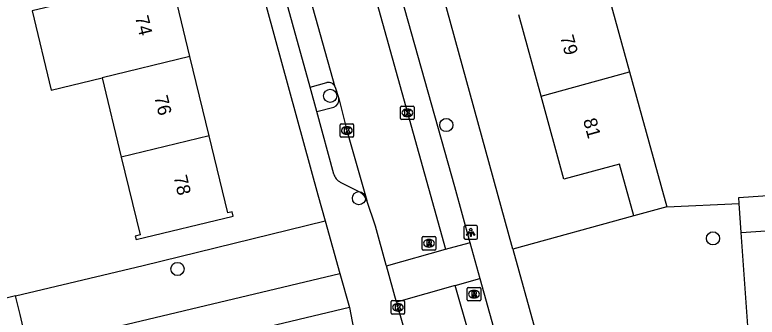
# Model space of a CAD drawing. Extents: x 159053 to 160041, y 380450 to 381422.
# Drawn here: x 159687.7 to 159742.8, y 380875 to 380897.4 of the extents above; entities that cross this region are included whole.
import ezdxf

# ---------------------------------------------------------------- set-up
doc = ezdxf.new("R2010")
doc.units = 0
for name, color, linetype in [('IMGEO_Boom', 7, 'Continuous'), ('IMGEO_Groenvoorziening', 7, 'Continuous'), ('IMGEO_Kolk', 7, 'Continuous'), ('IMGEO_Lichtpunt', 7, 'Continuous'), ('IMGEO_Pand', 7, 'Continuous'), ('IMGEO_Pand_nummerreeks', 7, 'Continuous'), ('IMGEO_Parkeervlak_open', 7, 'Continuous'), ('IMGEO_Rijbaan_lokaal_open', 7, 'Continuous'), ('IMGEO_Rioolput', 7, 'Continuous'), ('IMGEO_Voetpad_op_trap', 7, 'Continuous'), ('IMGEO_Voetpad_open', 7, 'Continuous')]:
    doc.layers.add(name, color=color, linetype=linetype)

msp = doc.modelspace()

# ---------------------------------------------------------------- linework, layer by layer
at = {"layer": 'IMGEO_Boom'}
for centre in [(159711.114, 380891.402), (159719.721, 380889.236), (159713.243, 380883.807), (159739.51, 380880.83), (159699.784, 380878.559)]:
    msp.add_circle(centre, 0.489, dxfattribs=at)
at = {"layer": 'IMGEO_Groenvoorziening'}
for points in [[(159736.083, 380883.167), (159741.449, 380883.406)], [(159733.63, 380882.492), (159724.672, 380880.027)], [(159687.77, 380876.56), (159697.227, 380878.813), (159710.74, 380882.137)], [(159742.194, 380872.96), (159741.601, 380881.265)], [(159688.679, 380872.698), (159711.836, 380878.234)]]:
    msp.add_lwpolyline(points, dxfattribs=at)
at = {"layer": 'IMGEO_Kolk'}
for p, q in [((159716.412, 380890.645), (159717.264, 380890.645)), ((159716.337, 380889.719), (159716.337, 380890.571)), ((159716.825, 380890.425), (159716.85, 380890.425)), ((159717.338, 380890.571), (159717.338, 380889.719)), ((159717.264, 380889.645), (159716.412, 380889.645)), ((159716.848, 380889.865), (159716.823, 380889.865)), ((159711.848, 380888.406), (159711.848, 380889.258)), ((159711.923, 380889.332), (159712.775, 380889.332)), ((159712.336, 380889.112), (159712.361, 380889.112)), ((159712.849, 380889.258), (159712.849, 380888.406)), ((159712.359, 380888.552), (159712.334, 380888.552)), ((159712.775, 380888.332), (159711.923, 380888.332)), ((159715.633, 380875.286), (159715.633, 380876.138)), ((159715.708, 380876.212), (159716.56, 380876.212)), ((159716.121, 380875.992), (159716.146, 380875.992)), ((159716.634, 380876.138), (159716.634, 380875.286)), ((159716.56, 380875.212), (159715.708, 380875.212)), ((159716.144, 380875.432), (159716.119, 380875.432))]:
    msp.add_line(p, q, dxfattribs=at)
for points in [[(159716.412, 380890.645), (159717.264, 380890.645)], [(159716.337, 380889.719), (159716.337, 380890.571)], [(159716.658, 380890.345), (159716.781, 380890.345), (159716.781, 380890.194), (159716.911, 380890.345), (159717.075, 380890.345), (159716.929, 380890.194), (159717.082, 380889.945), (159716.93, 380889.945), (159716.845, 380890.109), (159716.781, 380890.042), (159716.781, 380889.945), (159716.658, 380889.945), (159716.658, 380890.345)], [(159717.338, 380890.571), (159717.338, 380889.719)], [(159717.264, 380889.645), (159716.412, 380889.645)], [(159711.848, 380888.406), (159711.848, 380889.258)], [(159711.923, 380889.332), (159712.775, 380889.332)], [(159712.169, 380889.032), (159712.292, 380889.032), (159712.292, 380888.881), (159712.422, 380889.032), (159712.586, 380889.032), (159712.44, 380888.881), (159712.593, 380888.632), (159712.441, 380888.632), (159712.356, 380888.796), (159712.292, 380888.729), (159712.292, 380888.632), (159712.169, 380888.632), (159712.169, 380889.032)], [(159712.849, 380889.258), (159712.849, 380888.406)], [(159712.775, 380888.332), (159711.923, 380888.332)], [(159715.633, 380875.286), (159715.633, 380876.138)], [(159715.708, 380876.212), (159716.56, 380876.212)], [(159715.954, 380875.912), (159716.077, 380875.912), (159716.077, 380875.761), (159716.207, 380875.912), (159716.371, 380875.912), (159716.225, 380875.761), (159716.378, 380875.512), (159716.226, 380875.512), (159716.141, 380875.676), (159716.077, 380875.609), (159716.077, 380875.512), (159715.954, 380875.512), (159715.954, 380875.912)], [(159716.634, 380876.138), (159716.634, 380875.286)], [(159716.56, 380875.212), (159715.708, 380875.212)]]:
    msp.add_lwpolyline(points, dxfattribs=at)
for centre, start, end in [((159716.414, 380890.569), 91.552, 178.448), ((159716.414, 380890.569), 91.552, 178.448), ((159717.262, 380890.569), 1.552, 88.448), ((159717.262, 380890.569), 1.552, 88.448), ((159716.414, 380889.721), 181.552, 268.448), ((159716.414, 380889.721), 181.552, 268.448), ((159717.262, 380889.721), 271.552, 358.448), ((159717.262, 380889.721), 271.552, 358.448), ((159711.925, 380889.256), 91.552, 178.448), ((159711.925, 380889.256), 91.552, 178.448), ((159712.773, 380889.256), 1.552, 88.448), ((159712.773, 380889.256), 1.552, 88.448), ((159711.925, 380888.408), 181.552, 268.448), ((159711.925, 380888.408), 181.552, 268.448), ((159712.773, 380888.408), 271.552, 358.448), ((159712.773, 380888.408), 271.552, 358.448), ((159715.71, 380876.136), 91.552, 178.448), ((159715.71, 380876.136), 91.552, 178.448), ((159716.558, 380876.136), 1.552, 88.448), ((159716.558, 380876.136), 1.552, 88.448), ((159715.71, 380875.288), 181.552, 268.448), ((159715.71, 380875.288), 181.552, 268.448), ((159716.558, 380875.288), 271.552, 358.448), ((159716.558, 380875.288), 271.552, 358.448)]:
    msp.add_arc(centre, 0.0765, start, end, dxfattribs=at)
for centre, major_axis, ratio, start_param, end_param in [((159716.824, 380890.145), (-0.387, 0.002), 0.722429, 4.712389, 7.853982), ((159716.849, 380890.145), (-0.39, 0.002), 0.717154, 1.570796, 4.712389), ((159712.335, 380888.832), (-0.387, 0.002), 0.722429, 4.712389, 7.853982), ((159712.36, 380888.832), (-0.39, 0.002), 0.717154, 1.570796, 4.712389), ((159716.12, 380875.712), (-0.387, 0.002), 0.722429, 4.712389, 7.853982), ((159716.145, 380875.712), (-0.39, 0.002), 0.717154, 1.570796, 4.712389)]:
    msp.add_ellipse(centre, major_axis=major_axis, ratio=ratio, start_param=start_param, end_param=end_param, dxfattribs=at)
at = {"layer": 'IMGEO_Lichtpunt'}
for p, q in [((159721.938, 380881.773), (159721.13, 380881.773)), ((159721.938, 380881.773), (159721.13, 380881.773)), ((159721.036, 380881.678), (159721.036, 380880.871)), ((159721.036, 380881.678), (159721.036, 380880.871)), ((159722.032, 380880.871), (159722.032, 380881.678)), ((159722.032, 380880.871), (159722.032, 380881.678)), ((159721.13, 380880.777), (159721.938, 380880.777)), ((159721.13, 380880.777), (159721.938, 380880.777))]:
    msp.add_line(p, q, dxfattribs=at)
for points in [[(159721.41, 380881.342), (159721.449, 380881.314), (159721.261, 380881.052), (159721.223, 380881.079), (159721.41, 380881.342)], [(159721.512, 380881.294), (159721.559, 380881.294), (159721.559, 380880.972), (159721.512, 380880.972), (159721.512, 380881.294)], [(159721.622, 380881.314), (159721.66, 380881.341), (159721.847, 380881.079), (159721.808, 380881.051), (159721.622, 380881.314)]]:
    msp.add_lwpolyline(points, dxfattribs=at)
msp.add_circle((159721.535, 380881.476), 0.0994, dxfattribs=at)
for centre, start, end in [((159721.13, 380881.678), 90, 180), ((159721.13, 380881.678), 90, 180), ((159721.938, 380881.678), 0, 90), ((159721.938, 380881.678), 0, 90), ((159721.13, 380880.871), 180, 270), ((159721.13, 380880.871), 180, 270), ((159721.938, 380880.871), 270, 0), ((159721.938, 380880.871), 270, 360)]:
    msp.add_arc(centre, 0.0946, start, end, dxfattribs=at)
at = {"layer": 'IMGEO_Pand'}
for points in [[(159700.705, 380894.317), (159699.285, 380900.2)], [(159731.663, 380899.223), (159733.323, 380893.193)], [(159692.766, 380898.626), (159688.989, 380897.714), (159690.409, 380891.829), (159694.187, 380892.742)], [(159726.755, 380891.388), (159725.095, 380897.417)], [(159700.705, 380894.317), (159694.187, 380892.742)], [(159702.125, 380888.434), (159700.705, 380894.317)], [(159726.755, 380891.388), (159733.323, 380893.193)], [(159733.323, 380893.193), (159734.756, 380887.988), (159736.083, 380883.167)], [(159694.187, 380892.742), (159695.607, 380886.859)], [(159733.63, 380882.492), (159732.569, 380886.345), (159728.455, 380885.212), (159726.755, 380891.388)], [(159702.125, 380888.434), (159695.607, 380886.859)], [(159695.607, 380886.859), (159697, 380881.087), (159696.652, 380881.003), (159696.714, 380880.746), (159703.921, 380882.485), (159703.845, 380882.802), (159703.504, 380882.72), (159702.125, 380888.434)], [(159741.449, 380883.406), (159741.417, 380883.853), (159751.782, 380884.587)], [(159736.083, 380883.167), (159733.63, 380882.492)], [(159741.601, 380881.265), (159741.449, 380883.406)], [(159741.601, 380881.265), (159745.581, 380881.547), (159745.882, 380877.307), (159752.263, 380877.759)]]:
    msp.add_lwpolyline(points, dxfattribs=at)
at = {"layer": 'IMGEO_Parkeervlak_open'}
for points in [[(159709.632, 380892.049), (159710.857, 380892.383)], [(159710.122, 380890.229), (159711.386, 380890.559)]]:
    msp.add_lwpolyline(points, dxfattribs=at)
for centre, radius, start, end in [((159710.997, 380891.878), 0.524, 19.6178, 105.4561), ((159711.152, 380891.11), 0.598, 292.9945, 8.4095)]:
    msp.add_arc(centre, radius, start, end, dxfattribs=at)
at = {"layer": 'IMGEO_Rijbaan_lokaal_open'}
for points in [[(159705.033, 380932.531), (159705.675, 380930.292), (159707.744, 380922.762), (159709.595, 380916.146), (159716.837, 380890.145), (159719.655, 380880.018)], [(159711.49, 380892.054), (159708.572, 380902.491)], [(159711.49, 380892.054), (159711.744, 380891.197)], [(159711.744, 380891.197), (159712.35, 380888.832), (159713.839, 380883.634)], [(159715.277, 380878.802), (159715.266, 380878.842), (159714.465, 380881.73), (159713.839, 380883.634)], [(159719.655, 380880.018), (159721.421, 380880.508), (159721.477, 380880.524)], [(159721.477, 380880.524), (159722.223, 380877.849)], [(159715.277, 380878.802), (159719.655, 380880.018)], [(159716.024, 380876.108), (159715.277, 380878.802)], [(159720.39, 380877.334), (159722.223, 380877.849)], [(159720.39, 380877.334), (159716.024, 380876.108)], [(159722.327, 380870.78), (159721.406, 380873.797), (159720.39, 380877.334)], [(159716.024, 380876.108), (159716.134, 380875.712), (159717.042, 380872.529)]]:
    msp.add_lwpolyline(points, dxfattribs=at)
at = {"layer": 'IMGEO_Rioolput'}
for p, q in [((159717.941, 380880.039), (159717.941, 380880.891)), ((159718.016, 380880.965), (159718.868, 380880.965)), ((159718.429, 380880.745), (159718.454, 380880.745)), ((159718.942, 380880.891), (159718.942, 380880.039)), ((159718.452, 380880.185), (159718.427, 380880.185)), ((159718.868, 380879.965), (159718.016, 380879.965)), ((159721.277, 380876.268), (159721.277, 380877.12)), ((159721.352, 380877.194), (159722.204, 380877.194)), ((159721.765, 380876.974), (159721.79, 380876.974)), ((159722.278, 380877.12), (159722.278, 380876.268)), ((159721.788, 380876.414), (159721.763, 380876.414)), ((159722.204, 380876.194), (159721.352, 380876.194))]:
    msp.add_line(p, q, dxfattribs=at)
for points in [[(159717.941, 380880.039), (159717.941, 380880.891)], [(159718.016, 380880.965), (159718.868, 380880.965)], [(159718.53, 380880.663), (159718.278, 380880.665), (159718.278, 380880.265)], [(159718.942, 380880.891), (159718.942, 380880.039)], [(159718.278, 380880.265), (159718.402, 380880.265), (159718.402, 380880.427), (159718.413, 380880.427)], [(159718.456, 380880.584), (159718.402, 380880.584), (159718.402, 380880.503)], [(159718.402, 380880.503), (159718.454, 380880.503)], [(159718.46, 380880.398), (159718.531, 380880.265), (159718.671, 380880.265), (159718.606, 380880.391)], [(159718.868, 380879.965), (159718.016, 380879.965)], [(159721.277, 380876.268), (159721.277, 380877.12)], [(159721.352, 380877.194), (159722.204, 380877.194)], [(159721.866, 380876.892), (159721.614, 380876.894), (159721.614, 380876.494)], [(159721.792, 380876.813), (159721.738, 380876.813), (159721.738, 380876.732)], [(159722.278, 380877.12), (159722.278, 380876.268)], [(159721.614, 380876.494), (159721.738, 380876.494), (159721.738, 380876.656), (159721.749, 380876.656)], [(159721.738, 380876.732), (159721.79, 380876.732)], [(159721.796, 380876.627), (159721.867, 380876.494), (159722.007, 380876.494), (159721.942, 380876.62)], [(159722.204, 380876.194), (159721.352, 380876.194)]]:
    msp.add_lwpolyline(points, dxfattribs=at)
for centre, radius, start, end in [((159718.018, 380880.889), 0.0765, 91.552, 178.448), ((159718.018, 380880.889), 0.0765, 91.552, 178.448), ((159718.866, 380880.889), 0.0765, 1.552, 88.448), ((159718.866, 380880.889), 0.0765, 1.552, 88.448), ((159718.412, 380880.374), 0.0533, 26.0293, 88.6989), ((159718.438, 380880.692), 0.19, 274.7715, 282.9687), ((159718.462, 380880.488), 0.0964, 77.0061, 93.1865), ((159718.476, 380880.545), 0.0378, 276.6634, 79.6772), ((159718.529, 380880.553), 0.109, 350.3612, 89.416), ((159718.527, 380880.553), 0.112, 277.5842, 350.9817), ((159718.511, 380880.338), 0.108, 29.5134, 73.7905), ((159718.018, 380880.041), 0.0765, 181.552, 268.448), ((159718.018, 380880.041), 0.0765, 181.552, 268.448), ((159718.866, 380880.041), 0.0765, 271.552, 358.448), ((159718.866, 380880.041), 0.0765, 271.552, 358.448), ((159721.354, 380877.118), 0.0765, 91.552, 178.448), ((159721.354, 380877.118), 0.0765, 91.552, 178.448), ((159721.798, 380876.717), 0.0964, 77.0061, 93.1865), ((159721.812, 380876.774), 0.0378, 276.6634, 79.6772), ((159721.865, 380876.782), 0.109, 350.3612, 89.416), ((159722.202, 380877.118), 0.0765, 1.552, 88.448), ((159722.202, 380877.118), 0.0765, 1.552, 88.448), ((159721.354, 380876.27), 0.0765, 181.552, 268.448), ((159721.354, 380876.27), 0.0765, 181.552, 268.448), ((159721.748, 380876.603), 0.0533, 26.0293, 88.6989), ((159721.774, 380876.921), 0.19, 274.7715, 282.9687), ((159721.863, 380876.782), 0.112, 277.5842, 350.9817), ((159721.847, 380876.567), 0.108, 29.5134, 73.7905), ((159722.202, 380876.27), 0.0765, 271.552, 358.448), ((159722.202, 380876.27), 0.0765, 271.552, 358.448)]:
    msp.add_arc(centre, radius, start, end, dxfattribs=at)
for centre, major_axis, ratio, start_param, end_param in [((159718.428, 380880.465), (-0.387, 0.002), 0.722429, 4.712389, 7.853982), ((159718.453, 380880.465), (-0.39, 0.002), 0.717154, 1.570796, 4.712389), ((159721.764, 380876.694), (-0.387, 0.002), 0.722429, 4.712389, 7.853982), ((159721.789, 380876.694), (-0.39, 0.002), 0.717154, 1.570796, 4.712389)]:
    msp.add_ellipse(centre, major_axis=major_axis, ratio=ratio, start_param=start_param, end_param=end_param, dxfattribs=at)
at = {"layer": 'IMGEO_Voetpad_op_trap'}
for points in [[(159724.672, 380880.027), (159708.598, 380938.439)], [(159707.246, 380931.143), (159720.322, 380884.667), (159721.477, 380880.524)], [(159724.672, 380880.027), (159726.32, 380874.037)], [(159722.223, 380877.849), (159723.237, 380874.211), (159723.439, 380873.398)]]:
    msp.add_lwpolyline(points, dxfattribs=at)
at = {"layer": 'IMGEO_Voetpad_open'}
for points in [[(159697.29, 380931.206), (159710.202, 380884.05), (159710.74, 380882.137)], [(159709.632, 380892.049), (159706.999, 380901.517)], [(159710.122, 380890.229), (159709.632, 380892.049)], [(159711.372, 380885.595), (159710.122, 380890.229)], [(159713.354, 380884.222), (159711.877, 380884.984)], [(159710.74, 380882.137), (159711.836, 380878.234)], [(159711.836, 380878.234), (159712.552, 380875.697)], [(159687.77, 380876.56), (159686.223, 380876.191)], [(159688.679, 380872.698), (159688.104, 380875.183), (159687.77, 380876.56)], [(159712.552, 380875.697), (159702.285, 380873.249), (159702.113, 380873.91), (159691.754, 380871.461), (159689.131, 380870.747)], [(159712.552, 380875.697), (159712.946, 380873.623)]]:
    msp.add_lwpolyline(points, dxfattribs=at)
for centre, radius, start, end in [((159712.369, 380885.905), 1.044, 197.2602, 241.8882), ((159712.814, 380883.283), 1.083, 18.9138, 60.1199)]:
    msp.add_arc(centre, radius, start, end, dxfattribs=at)

# ---------------------------------------------------------------- texts
at = {"layer": 'IMGEO_Pand_nummerreeks'}
for s, rotation, p in [('74', 283.5732, (159696.625, 380897.237)), ('79', 285.3914, (159728.162, 380895.77)), ('76', 283.5708, (159698.055, 380891.316)), ('81', 285.3914, (159729.861, 380889.599)), ('78', 283.5708, (159699.484, 380885.393))]:
    msp.add_text(s, height=1, rotation=rotation, dxfattribs=at).set_placement(p)

doc.saveas('drawing.dxf')
